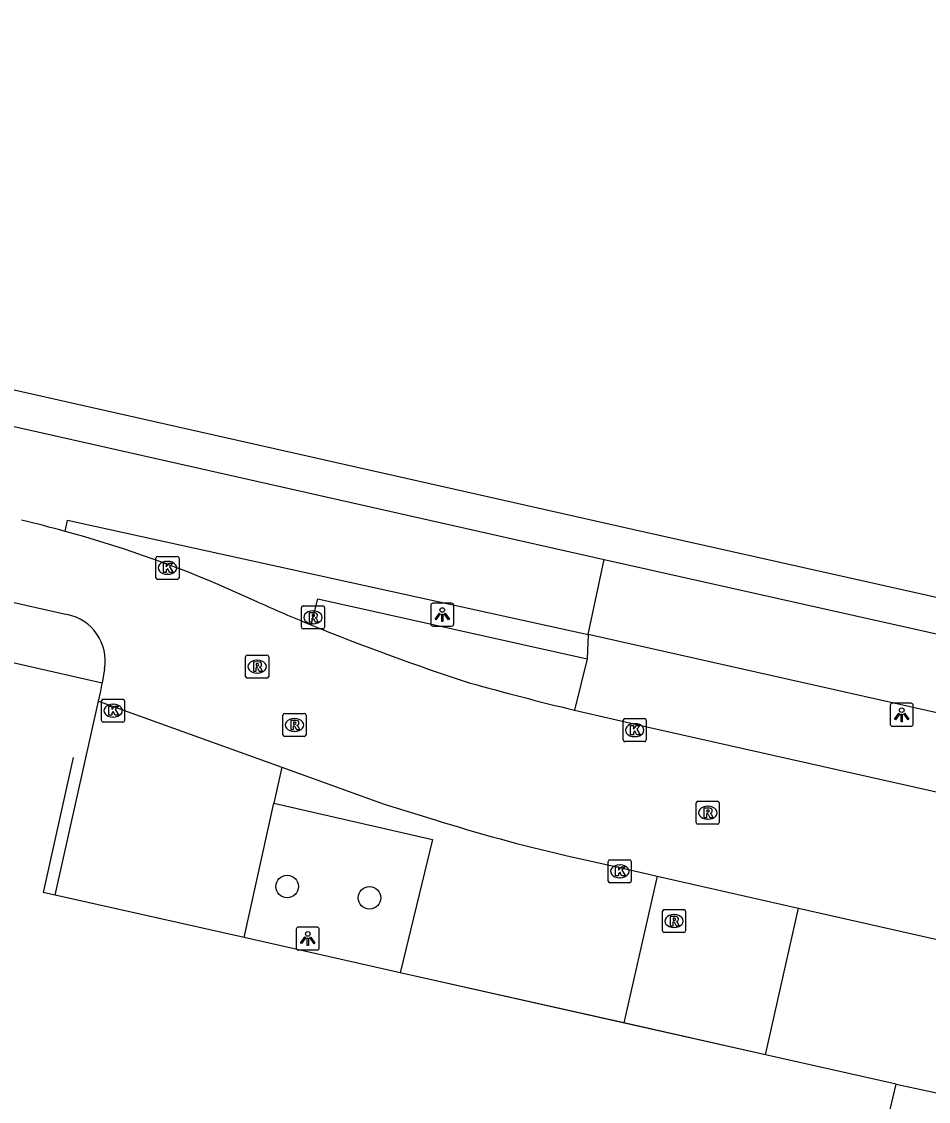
# Model space of a CAD drawing. Extents: x 161771 to 163125, y 382479 to 383177.
# Drawn here: x 162387.4 to 162426.77, y 383000.16 to 383047.05 of the extents above; entities that cross this region are included whole.
import ezdxf

# ---------------------------------------------------------------- set-up
doc = ezdxf.new("R2010")
doc.units = 0
for name, color, linetype in [('IMGEO_Berm_groen', 7, 'Continuous'), ('IMGEO_Boom', 7, 'Continuous'), ('IMGEO_Fietspad_gesloten', 7, 'Continuous'), ('IMGEO_Groenvoorziening', 7, 'Continuous'), ('IMGEO_Hek', 7, 'Continuous'), ('IMGEO_Kolk', 7, 'Continuous'), ('IMGEO_Lichtpunt', 7, 'Continuous'), ('IMGEO_Pand', 7, 'Continuous'), ('IMGEO_Parkeervlak_open', 7, 'Continuous'), ('IMGEO_Rijbaan_lokaal_gesloten', 7, 'Continuous'), ('IMGEO_Rijbaan_lokaal_open', 7, 'Continuous'), ('IMGEO_Rioolput', 7, 'Continuous'), ('IMGEO_Voetpad_open', 7, 'Continuous')]:
    doc.layers.add(name, color=color, linetype=linetype)

msp = doc.modelspace()

# ---------------------------------------------------------------- linework, layer by layer
at = {"layer": 'IMGEO_Berm_groen'}
msp.add_lwpolyline([(162390.903, 383018.326), (162345.808, 383028.59), (162341.754, 383029.513), (162329.778, 383032.259)], dxfattribs=at)
at = {"layer": 'IMGEO_Boom'}
for centre in [(162398.933, 383009.493), (162402.512, 383009.004)]:
    msp.add_circle(centre, 0.489, dxfattribs=at)
at = {"layer": 'IMGEO_Fietspad_gesloten'}
for points in [[(162315.791, 383045.55), (162330.507, 383042.225), (162412.703, 383023.699)], [(162389.302, 383024.914), (162389.402, 383025.397), (162411.999, 383020.435)], [(162411.999, 383020.435), (162412.703, 383023.699)], [(162412.703, 383023.699), (162692.17, 382961.036), (162786.206, 382939.932), (162862.311, 382922.904), (162982.112, 382896.093), (163063.024, 382878.031), (163074.368, 382875.36), (163078.832, 382874.349)], [(162437.969, 383014.606), (162411.999, 383020.435)]]:
    msp.add_lwpolyline(points, dxfattribs=at)
at = {"layer": 'IMGEO_Groenvoorziening'}
msp.add_lwpolyline([(162403.842, 383005.753), (162397.064, 383007.277)], dxfattribs=at)
at = {"layer": 'IMGEO_Hek'}
for points in [[(162389.642, 383015.102), (162388.335, 383009.241)], [(162397.064, 383007.277), (162388.335, 383009.241)], [(162403.842, 383005.753), (162397.064, 383007.277)], [(162425.371, 383000.912), (162403.842, 383005.753)]]:
    msp.add_lwpolyline(points, dxfattribs=at)
at = {"layer": 'IMGEO_Kolk'}
for p, q in [((162393.313, 383023.83), (162394.165, 383023.83)), ((162393.238, 383022.904), (162393.238, 383023.756)), ((162393.726, 383023.61), (162393.751, 383023.61)), ((162394.239, 383023.756), (162394.239, 383022.904)), ((162394.165, 383022.83), (162393.313, 383022.83)), ((162393.749, 383023.05), (162393.724, 383023.05)), ((162390.875, 383016.702), (162390.875, 383017.554)), ((162390.95, 383017.628), (162391.802, 383017.628)), ((162391.363, 383017.408), (162391.388, 383017.408)), ((162391.876, 383017.554), (162391.876, 383016.702)), ((162391.386, 383016.848), (162391.361, 383016.848)), ((162413.597, 383016.784), (162414.449, 383016.784)), ((162391.802, 383016.628), (162390.95, 383016.628)), ((162413.522, 383015.858), (162413.522, 383016.71)), ((162414.01, 383016.564), (162414.035, 383016.564)), ((162414.523, 383016.71), (162414.523, 383015.858)), ((162414.033, 383016.004), (162414.008, 383016.004)), ((162414.449, 383015.784), (162413.597, 383015.784)), ((162412.95, 383010.654), (162413.802, 383010.654)), ((162412.875, 383009.728), (162412.875, 383010.58)), ((162413.363, 383010.434), (162413.388, 383010.434)), ((162413.876, 383010.58), (162413.876, 383009.728)), ((162413.386, 383009.874), (162413.361, 383009.874)), ((162413.802, 383009.654), (162412.95, 383009.654))]:
    msp.add_line(p, q, dxfattribs=at)
for points in [[(162393.313, 383023.83), (162394.165, 383023.83)], [(162393.238, 383022.904), (162393.238, 383023.756)], [(162393.559, 383023.53), (162393.682, 383023.53), (162393.682, 383023.379), (162393.812, 383023.53), (162393.976, 383023.53), (162393.83, 383023.379), (162393.983, 383023.13), (162393.831, 383023.13), (162393.746, 383023.294), (162393.682, 383023.227), (162393.682, 383023.13), (162393.559, 383023.13), (162393.559, 383023.53)], [(162394.239, 383023.756), (162394.239, 383022.904)], [(162394.165, 383022.83), (162393.313, 383022.83)], [(162390.875, 383016.702), (162390.875, 383017.554)], [(162390.95, 383017.628), (162391.802, 383017.628)], [(162391.196, 383017.328), (162391.319, 383017.328), (162391.319, 383017.177), (162391.449, 383017.328), (162391.613, 383017.328), (162391.467, 383017.177), (162391.62, 383016.928), (162391.468, 383016.928), (162391.383, 383017.092), (162391.319, 383017.025), (162391.319, 383016.928), (162391.196, 383016.928), (162391.196, 383017.328)], [(162391.876, 383017.554), (162391.876, 383016.702)], [(162413.597, 383016.784), (162414.449, 383016.784)], [(162391.802, 383016.628), (162390.95, 383016.628)], [(162413.522, 383015.858), (162413.522, 383016.71)], [(162413.843, 383016.484), (162413.966, 383016.484), (162413.966, 383016.333), (162414.096, 383016.484), (162414.26, 383016.484), (162414.114, 383016.333), (162414.267, 383016.084), (162414.115, 383016.084), (162414.03, 383016.248), (162413.966, 383016.181), (162413.966, 383016.084), (162413.843, 383016.084), (162413.843, 383016.484)], [(162414.523, 383016.71), (162414.523, 383015.858)], [(162414.449, 383015.784), (162413.597, 383015.784)], [(162412.95, 383010.654), (162413.802, 383010.654)], [(162412.875, 383009.728), (162412.875, 383010.58)], [(162413.196, 383010.354), (162413.319, 383010.354), (162413.319, 383010.203), (162413.449, 383010.354), (162413.613, 383010.354), (162413.467, 383010.203), (162413.62, 383009.954), (162413.468, 383009.954), (162413.383, 383010.118), (162413.319, 383010.051), (162413.319, 383009.954), (162413.196, 383009.954), (162413.196, 383010.354)], [(162413.876, 383010.58), (162413.876, 383009.728)], [(162413.802, 383009.654), (162412.95, 383009.654)]]:
    msp.add_lwpolyline(points, dxfattribs=at)
for centre, start, end in [((162393.315, 383023.754), 91.552, 178.448), ((162393.315, 383023.754), 91.552, 178.448), ((162394.163, 383023.754), 1.552, 88.448), ((162394.163, 383023.754), 1.552, 88.448), ((162393.315, 383022.906), 181.552, 268.448), ((162393.315, 383022.906), 181.552, 268.448), ((162394.163, 383022.906), 271.552, 358.448), ((162394.163, 383022.906), 271.552, 358.448), ((162390.952, 383017.552), 91.552, 178.448), ((162390.952, 383017.552), 91.552, 178.448), ((162391.8, 383017.552), 1.552, 88.448), ((162391.8, 383017.552), 1.552, 88.448), ((162413.599, 383016.708), 91.552, 178.448), ((162413.599, 383016.708), 91.552, 178.448), ((162414.447, 383016.708), 1.552, 88.448), ((162414.447, 383016.708), 1.552, 88.448), ((162390.952, 383016.704), 181.552, 268.448), ((162390.952, 383016.704), 181.552, 268.448), ((162391.8, 383016.704), 271.552, 358.448), ((162391.8, 383016.704), 271.552, 358.448), ((162413.599, 383015.86), 181.552, 268.448), ((162413.599, 383015.86), 181.552, 268.448), ((162414.447, 383015.86), 271.552, 358.448), ((162414.447, 383015.86), 271.552, 358.448), ((162412.952, 383010.578), 91.552, 178.448), ((162412.952, 383010.578), 91.552, 178.448), ((162413.8, 383010.578), 1.552, 88.448), ((162413.8, 383010.578), 1.552, 88.448), ((162412.952, 383009.73), 181.552, 268.448), ((162412.952, 383009.73), 181.552, 268.448), ((162413.8, 383009.73), 271.552, 358.448), ((162413.8, 383009.73), 271.552, 358.448)]:
    msp.add_arc(centre, 0.0765, start, end, dxfattribs=at)
for centre, major_axis, ratio, start_param, end_param in [((162393.725, 383023.33), (-0.387, 0.002), 0.722429, 4.712389, 7.853982), ((162393.75, 383023.33), (-0.39, 0.002), 0.717154, 1.570796, 4.712389), ((162391.362, 383017.128), (-0.387, 0.002), 0.722429, 4.712389, 7.853982), ((162391.387, 383017.128), (-0.39, 0.002), 0.717154, 1.570796, 4.712389), ((162414.009, 383016.284), (-0.387, 0.002), 0.722429, 4.712389, 7.853982), ((162414.034, 383016.284), (-0.39, 0.002), 0.717154, 1.570796, 4.712389), ((162413.362, 383010.154), (-0.387, 0.002), 0.722429, 4.712389, 7.853982), ((162413.387, 383010.154), (-0.39, 0.002), 0.717154, 1.570796, 4.712389)]:
    msp.add_ellipse(centre, major_axis=major_axis, ratio=ratio, start_param=start_param, end_param=end_param, dxfattribs=at)
at = {"layer": 'IMGEO_Lichtpunt'}
for p, q in [((162405.169, 383021.702), (162405.169, 383020.895)), ((162405.169, 383021.702), (162405.169, 383020.895)), ((162406.071, 383021.797), (162405.263, 383021.797)), ((162406.071, 383021.797), (162405.263, 383021.797)), ((162406.165, 383020.895), (162406.165, 383021.702)), ((162406.165, 383020.895), (162406.165, 383021.702)), ((162405.263, 383020.801), (162406.071, 383020.801)), ((162405.263, 383020.801), (162406.071, 383020.801)), ((162425.118, 383017.355), (162425.118, 383016.548)), ((162425.118, 383017.355), (162425.118, 383016.548)), ((162426.02, 383017.45), (162425.212, 383017.45)), ((162426.02, 383017.45), (162425.212, 383017.45)), ((162426.114, 383016.548), (162426.114, 383017.355)), ((162426.114, 383016.548), (162426.114, 383017.355)), ((162425.212, 383016.454), (162426.02, 383016.454)), ((162425.212, 383016.454), (162426.02, 383016.454)), ((162399.331, 383007.639), (162399.331, 383006.832)), ((162399.331, 383007.639), (162399.331, 383006.832)), ((162400.233, 383007.734), (162399.425, 383007.734)), ((162400.233, 383007.734), (162399.425, 383007.734)), ((162400.327, 383006.832), (162400.327, 383007.639)), ((162400.327, 383006.832), (162400.327, 383007.639)), ((162399.425, 383006.738), (162400.233, 383006.738)), ((162399.425, 383006.738), (162400.233, 383006.738))]:
    msp.add_line(p, q, dxfattribs=at)
for points in [[(162405.543, 383021.366), (162405.582, 383021.338), (162405.394, 383021.076), (162405.356, 383021.103), (162405.543, 383021.366)], [(162405.645, 383021.318), (162405.692, 383021.318), (162405.692, 383020.996), (162405.645, 383020.996), (162405.645, 383021.318)], [(162405.755, 383021.338), (162405.793, 383021.365), (162405.98, 383021.103), (162405.941, 383021.075), (162405.755, 383021.338)], [(162425.492, 383017.019), (162425.531, 383016.991), (162425.343, 383016.729), (162425.305, 383016.756), (162425.492, 383017.019)], [(162425.594, 383016.971), (162425.641, 383016.971), (162425.641, 383016.649), (162425.594, 383016.649), (162425.594, 383016.971)], [(162425.704, 383016.991), (162425.742, 383017.018), (162425.929, 383016.756), (162425.89, 383016.728), (162425.704, 383016.991)], [(162399.705, 383007.303), (162399.744, 383007.275), (162399.556, 383007.013), (162399.518, 383007.04), (162399.705, 383007.303)], [(162399.807, 383007.255), (162399.854, 383007.255), (162399.854, 383006.933), (162399.807, 383006.933), (162399.807, 383007.255)], [(162399.917, 383007.275), (162399.955, 383007.302), (162400.142, 383007.04), (162400.103, 383007.012), (162399.917, 383007.275)]]:
    msp.add_lwpolyline(points, dxfattribs=at)
for centre in [(162405.668, 383021.5), (162425.617, 383017.153), (162399.83, 383007.437)]:
    msp.add_circle(centre, 0.0994, dxfattribs=at)
for centre, start, end in [((162405.263, 383021.702), 90, 180), ((162405.263, 383021.702), 90, 180), ((162406.071, 383021.702), 0, 90), ((162406.071, 383021.702), 0, 90), ((162405.263, 383020.895), 180, 270), ((162405.263, 383020.895), 180, 270), ((162406.071, 383020.895), 270, 0), ((162406.071, 383020.895), 270, 360), ((162425.212, 383017.355), 90, 180), ((162425.212, 383017.355), 90, 180), ((162426.02, 383017.355), 0, 90), ((162426.02, 383017.355), 0, 90), ((162425.212, 383016.548), 180, 270), ((162425.212, 383016.548), 180, 270), ((162426.02, 383016.548), 270, 0), ((162426.02, 383016.548), 270, 360), ((162399.425, 383007.639), 90, 180), ((162399.425, 383007.639), 90, 180), ((162400.233, 383007.639), 0, 90), ((162400.233, 383007.639), 0, 90), ((162399.425, 383006.832), 180, 270), ((162399.425, 383006.832), 180, 270), ((162400.233, 383006.832), 270, 0), ((162400.233, 383006.832), 270, 360)]:
    msp.add_arc(centre, 0.0946, start, end, dxfattribs=at)
at = {"layer": 'IMGEO_Pand'}
for points in [[(162427.737, 383000.408), (162426.872, 382996.7), (162425.17, 382997.1), (162420.336, 382975.791), (162420.072, 382974.641), (162423.283, 382973.906), (162421.181, 382964.873), (162418.053, 382965.612), (162413.727, 382946.579), (162391.462, 382951.81), (162400.648, 382992.516), (162403.248, 382991.93), (162402.89, 382990.344), (162418.402, 382986.844), (162421.298, 382999.68), (162424.893, 382998.862), (162424.986, 382999.261), (162425.371, 383000.912)], [(162425.371, 383000.912), (162427.737, 383000.408)]]:
    msp.add_lwpolyline(points, dxfattribs=at)
at = {"layer": 'IMGEO_Parkeervlak_open'}
for points in [[(162411.962, 383019.379), (162411.411, 383017.151)], [(162398.352, 383013.109), (162405.243, 383011.533), (162403.842, 383005.753)], [(162413.554, 383003.569), (162403.842, 383005.753)], [(162425.371, 383000.912), (162419.696, 383002.188)]]:
    msp.add_lwpolyline(points, dxfattribs=at)
at = {"layer": 'IMGEO_Rijbaan_lokaal_gesloten'}
for points in [[(162330.303, 383034.647), (162342.246, 383031.949), (162346.364, 383031.019), (162389.379, 383021.303)], [(162397.656, 383021.847), (162395.939, 383022.61)], [(162391, 383018.942), (162390.903, 383018.326)], [(162390.749, 383017.538), (162390.848, 383017.979), (162390.903, 383018.326)], [(162390.749, 383017.538), (162398.698, 383014.674)], [(162411.411, 383017.151), (162414.686, 383016.404), (162437.17, 383011.343)], [(162398.698, 383014.674), (162403.151, 383013.069), (162405.362, 383012.39)], [(162411.037, 383010.844), (162413.179, 383010.366), (162414.635, 383010.025), (162414.995, 383009.944)], [(162414.995, 383009.944), (162421.135, 383008.556)], [(162421.135, 383008.556), (162433.113, 383005.848), (162434.296, 383005.583)]]:
    msp.add_lwpolyline(points, dxfattribs=at)
for centre, radius, start, end in [((162375.494, 382974.731), 52.048, 74.616, 76.7724), ((162375.188, 382973.547), 53.271, 67.0749, 74.6367), ((162434.385, 383104.631), 90.566, 246.07458, 247.66584), ((162389.004, 383019.309), 2.029, 349.5819, 79.363), ((162435.189, 383106.496), 92.597, 247.64377, 252.1733), ((162438.872, 383131.573), 117.671, 254.20484, 256.50441), ((162426.975, 383080.536), 71.491, 252.4035, 257.11873)]:
    msp.add_arc(centre, radius, start, end, dxfattribs=at)
at = {"layer": 'IMGEO_Rijbaan_lokaal_open'}
for points in [[(162397.064, 383007.277), (162388.864, 383009.122), (162390.749, 383017.538)], [(162398.698, 383014.674), (162398.352, 383013.109)], [(162397.064, 383007.277), (162398.352, 383013.109)]]:
    msp.add_lwpolyline(points, dxfattribs=at)
at = {"layer": 'IMGEO_Rioolput'}
for p, q in [((162399.555, 383020.754), (162399.555, 383021.606)), ((162399.63, 383021.68), (162400.482, 383021.68)), ((162400.043, 383021.46), (162400.068, 383021.46)), ((162400.556, 383021.606), (162400.556, 383020.754)), ((162400.482, 383020.68), (162399.63, 383020.68)), ((162400.066, 383020.9), (162400.041, 383020.9)), ((162397.205, 383019.543), (162398.057, 383019.543)), ((162397.13, 383018.617), (162397.13, 383019.469)), ((162397.618, 383019.323), (162397.643, 383019.323)), ((162398.131, 383019.469), (162398.131, 383018.617)), ((162397.641, 383018.763), (162397.616, 383018.763)), ((162398.057, 383018.543), (162397.205, 383018.543)), ((162398.751, 383016.083), (162398.751, 383016.935)), ((162398.826, 383017.009), (162399.678, 383017.009)), ((162399.239, 383016.789), (162399.264, 383016.789)), ((162399.752, 383016.935), (162399.752, 383016.083)), ((162399.678, 383016.009), (162398.826, 383016.009)), ((162399.262, 383016.229), (162399.237, 383016.229)), ((162416.694, 383012.271), (162416.694, 383013.123)), ((162416.769, 383013.197), (162417.621, 383013.197)), ((162417.182, 383012.977), (162417.207, 383012.977)), ((162417.695, 383013.123), (162417.695, 383012.271)), ((162417.621, 383012.197), (162416.769, 383012.197)), ((162417.205, 383012.417), (162417.18, 383012.417)), ((162415.23, 383007.568), (162415.23, 383008.42)), ((162415.305, 383008.494), (162416.157, 383008.494)), ((162416.231, 383008.42), (162416.231, 383007.568)), ((162415.718, 383008.274), (162415.743, 383008.274)), ((162416.157, 383007.494), (162415.305, 383007.494)), ((162415.741, 383007.714), (162415.716, 383007.714))]:
    msp.add_line(p, q, dxfattribs=at)
for points in [[(162399.555, 383020.754), (162399.555, 383021.606)], [(162399.63, 383021.68), (162400.482, 383021.68)], [(162400.556, 383021.606), (162400.556, 383020.754)], [(162400.144, 383021.378), (162399.892, 383021.38), (162399.892, 383020.98)], [(162399.892, 383020.98), (162400.016, 383020.98), (162400.016, 383021.142), (162400.027, 383021.142)], [(162400.07, 383021.299), (162400.016, 383021.299), (162400.016, 383021.218)], [(162400.016, 383021.218), (162400.068, 383021.218)], [(162400.074, 383021.113), (162400.145, 383020.98), (162400.285, 383020.98), (162400.22, 383021.106)], [(162400.482, 383020.68), (162399.63, 383020.68)], [(162397.205, 383019.543), (162398.057, 383019.543)], [(162397.13, 383018.617), (162397.13, 383019.469)], [(162397.719, 383019.241), (162397.467, 383019.243), (162397.467, 383018.843)], [(162397.645, 383019.162), (162397.591, 383019.162), (162397.591, 383019.081)], [(162397.591, 383019.081), (162397.643, 383019.081)], [(162398.131, 383019.469), (162398.131, 383018.617)], [(162397.467, 383018.843), (162397.591, 383018.843), (162397.591, 383019.005), (162397.602, 383019.005)], [(162397.649, 383018.976), (162397.72, 383018.843), (162397.86, 383018.843), (162397.795, 383018.969)], [(162398.057, 383018.543), (162397.205, 383018.543)], [(162398.751, 383016.083), (162398.751, 383016.935)], [(162398.826, 383017.009), (162399.678, 383017.009)], [(162399.752, 383016.935), (162399.752, 383016.083)], [(162399.34, 383016.707), (162399.088, 383016.709), (162399.088, 383016.309)], [(162399.088, 383016.309), (162399.212, 383016.309), (162399.212, 383016.471), (162399.223, 383016.471)], [(162399.266, 383016.628), (162399.212, 383016.628), (162399.212, 383016.547)], [(162399.212, 383016.547), (162399.264, 383016.547)], [(162399.27, 383016.442), (162399.341, 383016.309), (162399.481, 383016.309), (162399.416, 383016.435)], [(162399.678, 383016.009), (162398.826, 383016.009)], [(162416.694, 383012.271), (162416.694, 383013.123)], [(162416.769, 383013.197), (162417.621, 383013.197)], [(162417.695, 383013.123), (162417.695, 383012.271)], [(162417.283, 383012.895), (162417.031, 383012.897), (162417.031, 383012.497)], [(162417.031, 383012.497), (162417.155, 383012.497), (162417.155, 383012.659), (162417.166, 383012.659)], [(162417.209, 383012.816), (162417.155, 383012.816), (162417.155, 383012.735)], [(162417.155, 383012.735), (162417.207, 383012.735)], [(162417.213, 383012.63), (162417.284, 383012.497), (162417.424, 383012.497), (162417.359, 383012.623)], [(162417.621, 383012.197), (162416.769, 383012.197)], [(162415.23, 383007.568), (162415.23, 383008.42)], [(162415.305, 383008.494), (162416.157, 383008.494)], [(162416.231, 383008.42), (162416.231, 383007.568)], [(162415.819, 383008.192), (162415.567, 383008.194), (162415.567, 383007.794)], [(162415.567, 383007.794), (162415.691, 383007.794), (162415.691, 383007.956), (162415.702, 383007.956)], [(162415.745, 383008.113), (162415.691, 383008.113), (162415.691, 383008.032)], [(162415.691, 383008.032), (162415.743, 383008.032)], [(162415.749, 383007.927), (162415.82, 383007.794), (162415.96, 383007.794), (162415.895, 383007.92)], [(162416.157, 383007.494), (162415.305, 383007.494)]]:
    msp.add_lwpolyline(points, dxfattribs=at)
for centre, radius, start, end in [((162399.632, 383021.604), 0.0765, 91.552, 178.448), ((162399.632, 383021.604), 0.0765, 91.552, 178.448), ((162400.48, 383021.604), 0.0765, 1.552, 88.448), ((162400.48, 383021.604), 0.0765, 1.552, 88.448), ((162400.026, 383021.089), 0.0533, 26.0293, 88.6989), ((162400.052, 383021.407), 0.19, 274.7715, 282.9687), ((162400.076, 383021.203), 0.0964, 77.0061, 93.1865), ((162400.09, 383021.26), 0.0378, 276.6634, 79.6772), ((162400.143, 383021.268), 0.109, 350.3612, 89.416), ((162400.141, 383021.268), 0.112, 277.5842, 350.9817), ((162400.125, 383021.053), 0.108, 29.5134, 73.7905), ((162399.632, 383020.756), 0.0765, 181.552, 268.448), ((162399.632, 383020.756), 0.0765, 181.552, 268.448), ((162400.48, 383020.756), 0.0765, 271.552, 358.448), ((162400.48, 383020.756), 0.0765, 271.552, 358.448), ((162397.207, 383019.467), 0.0765, 91.552, 178.448), ((162397.207, 383019.467), 0.0765, 91.552, 178.448), ((162398.055, 383019.467), 0.0765, 1.552, 88.448), ((162398.055, 383019.467), 0.0765, 1.552, 88.448), ((162397.627, 383019.27), 0.19, 274.7715, 282.9687), ((162397.651, 383019.066), 0.0964, 77.0061, 93.1865), ((162397.665, 383019.123), 0.0378, 276.6634, 79.6772), ((162397.718, 383019.131), 0.109, 350.3612, 89.416), ((162397.716, 383019.131), 0.112, 277.5842, 350.9817), ((162397.207, 383018.619), 0.0765, 181.552, 268.448), ((162397.207, 383018.619), 0.0765, 181.552, 268.448), ((162397.601, 383018.952), 0.0533, 26.0293, 88.6989), ((162397.7, 383018.916), 0.108, 29.5134, 73.7905), ((162398.055, 383018.619), 0.0765, 271.552, 358.448), ((162398.055, 383018.619), 0.0765, 271.552, 358.448), ((162398.828, 383016.933), 0.0765, 91.552, 178.448), ((162398.828, 383016.933), 0.0765, 91.552, 178.448), ((162399.676, 383016.933), 0.0765, 1.552, 88.448), ((162399.676, 383016.933), 0.0765, 1.552, 88.448), ((162399.222, 383016.418), 0.0533, 26.0293, 88.6989), ((162399.248, 383016.736), 0.19, 274.7715, 282.9687), ((162399.272, 383016.532), 0.0964, 77.0061, 93.1865), ((162399.286, 383016.589), 0.0378, 276.6634, 79.6772), ((162399.339, 383016.597), 0.109, 350.3612, 89.416), ((162399.337, 383016.597), 0.112, 277.5842, 350.9817), ((162399.321, 383016.382), 0.108, 29.5134, 73.7905), ((162398.828, 383016.085), 0.0765, 181.552, 268.448), ((162398.828, 383016.085), 0.0765, 181.552, 268.448), ((162399.676, 383016.085), 0.0765, 271.552, 358.448), ((162399.676, 383016.085), 0.0765, 271.552, 358.448), ((162416.771, 383013.121), 0.0765, 91.552, 178.448), ((162416.771, 383013.121), 0.0765, 91.552, 178.448), ((162417.619, 383013.121), 0.0765, 1.552, 88.448), ((162417.619, 383013.121), 0.0765, 1.552, 88.448), ((162417.165, 383012.606), 0.0533, 26.0293, 88.6989), ((162417.191, 383012.924), 0.19, 274.7715, 282.9687), ((162417.215, 383012.72), 0.0964, 77.0061, 93.1865), ((162417.229, 383012.777), 0.0378, 276.6634, 79.6772), ((162417.282, 383012.785), 0.109, 350.3612, 89.416), ((162417.28, 383012.785), 0.112, 277.5842, 350.9817), ((162417.264, 383012.57), 0.108, 29.5134, 73.7905), ((162416.771, 383012.273), 0.0765, 181.552, 268.448), ((162416.771, 383012.273), 0.0765, 181.552, 268.448), ((162417.619, 383012.273), 0.0765, 271.552, 358.448), ((162417.619, 383012.273), 0.0765, 271.552, 358.448), ((162415.307, 383008.418), 0.0765, 91.552, 178.448), ((162415.307, 383008.418), 0.0765, 91.552, 178.448), ((162416.155, 383008.418), 0.0765, 1.552, 88.448), ((162416.155, 383008.418), 0.0765, 1.552, 88.448), ((162415.701, 383007.903), 0.0533, 26.0293, 88.6989), ((162415.727, 383008.221), 0.19, 274.7715, 282.9687), ((162415.751, 383008.017), 0.0964, 77.0061, 93.1865), ((162415.765, 383008.074), 0.0378, 276.6634, 79.6772), ((162415.818, 383008.082), 0.109, 350.3612, 89.416), ((162415.816, 383008.082), 0.112, 277.5842, 350.9817), ((162415.8, 383007.867), 0.108, 29.5134, 73.7905), ((162415.307, 383007.57), 0.0765, 181.552, 268.448), ((162415.307, 383007.57), 0.0765, 181.552, 268.448), ((162416.155, 383007.57), 0.0765, 271.552, 358.448), ((162416.155, 383007.57), 0.0765, 271.552, 358.448)]:
    msp.add_arc(centre, radius, start, end, dxfattribs=at)
for centre, major_axis, ratio, start_param, end_param in [((162400.042, 383021.18), (-0.387, 0.002), 0.722429, 4.712389, 7.853982), ((162400.067, 383021.18), (-0.39, 0.002), 0.717154, 1.570796, 4.712389), ((162397.617, 383019.043), (-0.387, 0.002), 0.722429, 4.712389, 7.853982), ((162397.642, 383019.043), (-0.39, 0.002), 0.717154, 1.570796, 4.712389), ((162399.238, 383016.509), (-0.387, 0.002), 0.722429, 4.712389, 7.853982), ((162399.263, 383016.509), (-0.39, 0.002), 0.717154, 1.570796, 4.712389), ((162417.181, 383012.697), (-0.387, 0.002), 0.722429, 4.712389, 7.853982), ((162417.206, 383012.697), (-0.39, 0.002), 0.717154, 1.570796, 4.712389), ((162415.717, 383007.994), (-0.387, 0.002), 0.722429, 4.712389, 7.853982), ((162415.742, 383007.994), (-0.39, 0.002), 0.717154, 1.570796, 4.712389)]:
    msp.add_ellipse(centre, major_axis=major_axis, ratio=ratio, start_param=start_param, end_param=end_param, dxfattribs=at)
at = {"layer": 'IMGEO_Voetpad_open'}
for points in [[(162316.154, 383047.05), (162330.921, 383043.712), (162413.931, 383025.005), (162528.992, 382999.263), (162602.3, 382982.823), (162862.598, 382924.42), (162982.36, 382897.639), (163063.337, 382879.55), (163063.344, 382879.609)], [(162399.969, 383020.859), (162400.266, 383021.988), (162411.962, 383019.379)], [(162411.999, 383020.435), (162411.962, 383019.379)], [(162414.995, 383009.944), (162413.554, 383003.569)], [(162419.696, 383002.188), (162421.135, 383008.556)], [(162419.696, 383002.188), (162413.554, 383003.569)]]:
    msp.add_lwpolyline(points, dxfattribs=at)

doc.saveas('drawing.dxf')
